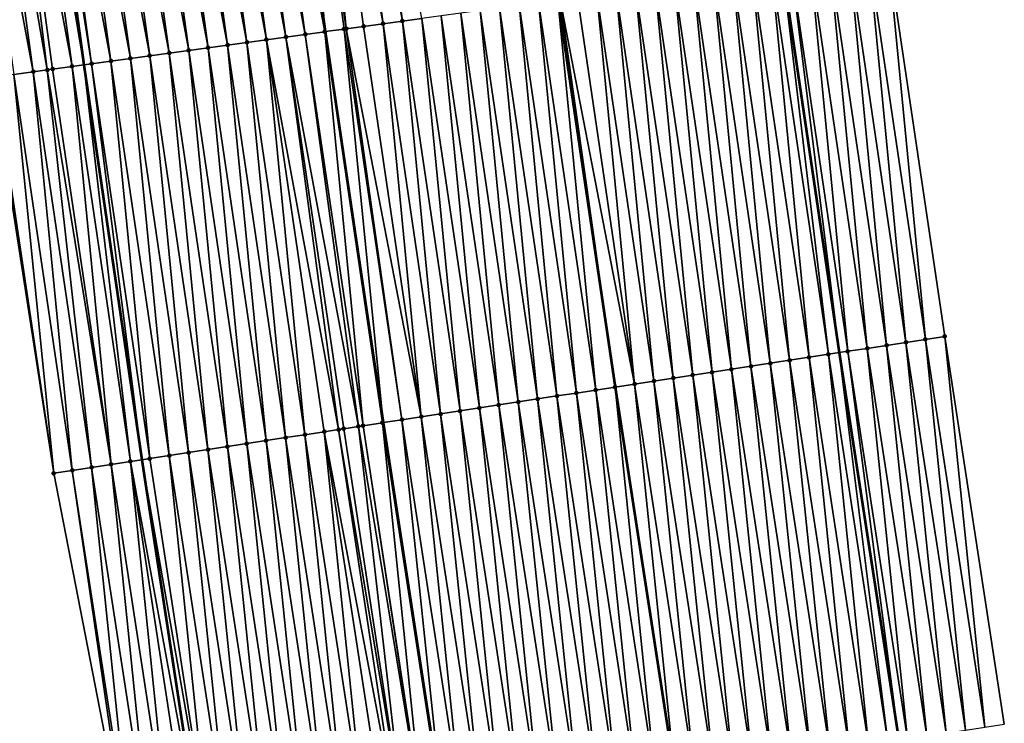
# Model space of a CAD drawing. Header units: feet. Extents: x 2007189 to 2022806, y 818621 to 837694.
# Tile 272 of 656: x 2011420 to 2011470, y 827413 to 827449. Entities that reach past the tile are written whole.
import ezdxf

# ---------------------------------------------------------------- set-up
doc = ezdxf.new("R2010")
doc.units = ezdxf.units.FT
doc.header["$MEASUREMENT"] = 0
for name, color, linetype, lineweight in [('EP_Travel Lane', 172, 'Continuous', 53), ('Road Shots', 141, 'Continuous', 100), ('Road X-Section', 40, 'Continuous', 13), ('STRIPING', 60, 'Continuous', 53)]:
    doc.layers.add(name, color=color, linetype=linetype, lineweight=lineweight)
doc.layers.add('I-77-MM17-21_SB-Surface-Border', color=7, linetype='Continuous')
doc.layers.add('I-77-MM17-21_SB-Surface-TIN', color=7, linetype='Continuous')

msp = doc.modelspace()

# ---------------------------------------------------------------- linework, layer by layer
at = {"layer": 'EP_Travel Lane'}
for points in [[(2011398.036863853, 827646.1160571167, 311.0533998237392), (2011400.242828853, 827626.2380870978, 310.9899928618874), (2011402.448793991, 827606.3601158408, 310.9273385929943), (2011404.877322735, 827586.1188930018, 310.8678558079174), (2011407.34454357, 827566.2716681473, 310.8330164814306), (2011409.811767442, 827546.4244188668, 310.8147224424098), (2011412.278990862, 827526.5771732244, 310.7940262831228), (2011414.933102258, 827506.4930178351, 310.7757729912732), (2011417.657126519, 827486.6793930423, 310.7751313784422), (2011420.381150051, 827466.8657735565, 310.7574107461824), (2011423.105175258, 827447.0521418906, 310.7809444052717), (2011426.064436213, 827426.9163370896, 310.7935345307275), (2011429.090653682, 827407.1466084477, 310.8020995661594)], [(2011436.000330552, 827630.1039118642, 309.639999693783), (2011438.209076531, 827610.2261757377, 309.6110393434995), (2011440.552674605, 827590.6037230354, 309.5683570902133), (2011443.012357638, 827570.7555293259, 309.5479197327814), (2011445.472037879, 827550.9073581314, 309.5122083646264), (2011447.931719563, 827531.0591753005, 309.4843706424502), (2011450.544155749, 827511.3892954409, 309.4835129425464), (2011453.268179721, 827491.5756727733, 309.4767349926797), (2011455.992204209, 827471.7620463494, 309.4821538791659), (2011458.716227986, 827451.948425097, 309.4701179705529), (2011461.610892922, 827432.375529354, 309.4881159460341), (2011464.647586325, 827412.6074063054, 309.4929923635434)]]:
    msp.add_polyline3d(points, dxfattribs=at)
at = {"layer": 'I-77-MM17-21_SB-Surface-Border', "color": 3, "linetype": 'Continuous', "lineweight": -3}
for points in [[(2011425.399805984, 827406.5797546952, 310.9208343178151), (2011421.566969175, 827426.2255988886, 310.9372846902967), (2011418.42606014, 827446.4088014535, 310.9303477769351), (2011415.27761548, 827466.1640795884, 310.9179968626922), (2011413.422137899, 827486.097119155, 310.9010584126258), (2011409.690048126, 827505.772134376, 310.9632944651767), (2011406.589598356, 827525.8619405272, 311.0054297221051), (2011404.821248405, 827545.7970627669, 310.9875043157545), (2011402.40972208, 827565.6513144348, 311.0034210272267), (2011400.335370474, 827585.5479203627, 311.0289022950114), (2011399.426589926, 827606.0333689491, 311.0463824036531), (2011397.209922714, 827625.9102151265, 311.0929097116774), (2011394.435368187, 827645.7267372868, 311.1655602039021)], [(2011440.365810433, 827630.5759257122, 309.4483416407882), (2011443.508296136, 827610.7991700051, 309.3677215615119), (2011445.845467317, 827591.2691565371, 309.3323889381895), (2011448.339012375, 827571.4252416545, 309.2959891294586), (2011451.824744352, 827551.7060870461, 309.2032826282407), (2011454.318295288, 827531.8621253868, 309.1987227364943), (2011456.928249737, 827512.2670771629, 309.2108548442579), (2011458.661593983, 827492.3172422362, 309.2419941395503), (2011461.385618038, 827472.503618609, 309.237752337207), (2011464.109642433, 827452.6899925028, 309.2422739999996), (2011466.988602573, 827433.2014039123, 309.2613445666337), (2011470.025294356, 827413.4332909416, 309.2765882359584)]]:
    msp.add_polyline3d(points, dxfattribs=at)
at = {"layer": 'I-77-MM17-21_SB-Surface-TIN', "color": 128, "linetype": 'Continuous', "lineweight": -3}
for points in [[(2011439.342650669, 827449.284685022, 310.1895584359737), (2011436.618625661, 827469.0983155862, 310.1698094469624), (2011435.627946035, 827468.9621029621, 310.2088102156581)], [(2011439.342650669, 827449.284685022, 310.1895584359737), (2011440.333330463, 827449.4208964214, 310.1547404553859), (2011436.618625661, 827469.0983155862, 310.1698094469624)], [(2011433.646586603, 827468.689679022, 310.2823446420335), (2011432.660661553, 827468.5541229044, 310.3118373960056), (2011435.411768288, 827448.7442107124, 310.3479723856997)], [(2011436.479265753, 827448.8909842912, 310.3094561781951), (2011434.637266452, 827468.8258900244, 310.2488823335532), (2011433.646586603, 827468.689679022, 310.2823446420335)], [(2011436.37061207, 827448.8760451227, 310.3134846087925), (2011433.646586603, 827468.689679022, 310.2823446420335), (2011435.411768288, 827448.7442107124, 310.3479723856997)], [(2011436.37061207, 827448.8760451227, 310.3134846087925), (2011436.479265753, 827448.8909842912, 310.3094561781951), (2011433.646586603, 827468.689679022, 310.2823446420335)], [(2011438.351971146, 827449.1484716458, 310.2311279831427), (2011435.627946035, 827468.9621029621, 310.2088102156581), (2011434.637266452, 827468.8258900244, 310.2488823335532)], [(2011436.479265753, 827448.8909842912, 310.3094561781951), (2011437.361291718, 827449.0122575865, 310.2750317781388), (2011434.637266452, 827468.8258900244, 310.2488823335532)], [(2011437.361291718, 827449.0122575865, 310.2750317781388), (2011438.351971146, 827449.1484716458, 310.2311279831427), (2011434.637266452, 827468.8258900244, 310.2488823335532)], [(2011438.351971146, 827449.1484716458, 310.2311279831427), (2011439.342650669, 827449.284685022, 310.1895584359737), (2011435.627946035, 827468.9621029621, 310.2088102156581)], [(2011432.40789272, 827448.3312007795, 310.4484712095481), (2011429.683867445, 827468.1448332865, 310.4220860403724), (2011428.693187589, 827468.0086223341, 310.4553770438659)], [(2011433.398572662, 827448.4674111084, 310.4173099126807), (2011430.674547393, 827468.2810435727, 310.3910705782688), (2011429.683867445, 827468.1448332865, 310.4220860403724)], [(2011432.40789272, 827448.3312007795, 310.4484712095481), (2011433.398572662, 827448.4674111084, 310.4173099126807), (2011429.683867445, 827468.1448332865, 310.4220860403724)], [(2011434.389252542, 827448.6036218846, 310.384621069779), (2011431.665227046, 827468.4172559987, 310.3527467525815), (2011430.674547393, 827468.2810435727, 310.3910705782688)], [(2011433.398572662, 827448.4674111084, 310.4173099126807), (2011434.389252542, 827448.6036218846, 310.384621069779), (2011430.674547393, 827468.2810435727, 310.3910705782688)], [(2011435.379932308, 827448.7398334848, 310.3491174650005), (2011432.6559066, 827468.5534691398, 310.3119796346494), (2011431.665227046, 827468.4172559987, 310.3527467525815)], [(2011434.389252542, 827448.6036218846, 310.384621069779), (2011435.379932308, 827448.7398334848, 310.3491174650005), (2011431.665227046, 827468.4172559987, 310.3527467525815)], [(2011435.379932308, 827448.7398334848, 310.3491174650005), (2011432.660661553, 827468.5541229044, 310.3118373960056), (2011432.6559066, 827468.5534691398, 310.3119796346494)], [(2011435.379932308, 827448.7398334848, 310.3491174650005), (2011435.411768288, 827448.7442107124, 310.3479723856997), (2011432.660661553, 827468.5541229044, 310.3118373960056)], [(2011428.445173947, 827447.7863522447, 310.5977755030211), (2011425.721148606, 827467.5999852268, 310.5697676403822), (2011424.730468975, 827467.4637726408, 310.6086380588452)], [(2011429.435853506, 827447.9225653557, 310.5571109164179), (2011426.711828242, 827467.7361977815, 310.5310032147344), (2011425.721148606, 827467.5999852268, 310.5697676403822)], [(2011428.445173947, 827447.7863522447, 310.5977755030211), (2011429.435853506, 827447.9225653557, 310.5571109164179), (2011425.721148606, 827467.5999852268, 310.5697676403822)], [(2011430.426533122, 827448.0587780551, 310.5178528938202), (2011427.70250789, 827467.8724102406, 310.4925657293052), (2011426.711828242, 827467.7361977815, 310.5310032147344)], [(2011429.435853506, 827447.9225653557, 310.5571109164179), (2011430.426533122, 827448.0587780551, 310.5178528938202), (2011426.711828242, 827467.7361977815, 310.5310032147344)], [(2011431.417212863, 827448.1949898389, 310.4817217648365), (2011428.693187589, 827468.0086223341, 310.4553770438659), (2011427.70250789, 827467.8724102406, 310.4925657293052)], [(2011430.426533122, 827448.0587780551, 310.5178528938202), (2011431.417212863, 827448.1949898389, 310.4817217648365), (2011427.70250789, 827467.8724102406, 310.4925657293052)], [(2011431.417212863, 827448.1949898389, 310.4817217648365), (2011432.40789272, 827448.3312007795, 310.4484712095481), (2011428.693187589, 827468.0086223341, 310.4553770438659)], [(2011424.482455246, 827447.2415031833, 310.7488775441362), (2011421.758429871, 827467.0551364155, 310.7200154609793), (2011420.767749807, 827466.9189269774, 310.7481336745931)], [(2011425.4731351, 827447.377714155, 310.7155211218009), (2011422.749109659, 827467.191347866, 310.6850230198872), (2011421.758429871, 827467.0551364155, 310.7200154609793)], [(2011424.482455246, 827447.2415031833, 310.7488775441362), (2011425.4731351, 827447.377714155, 310.7155211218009), (2011421.758429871, 827467.0551364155, 310.7200154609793)], [(2011426.463814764, 827447.5139264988, 310.6774771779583), (2011423.739789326, 827467.3275601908, 310.6470445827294), (2011422.749109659, 827467.191347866, 310.6850230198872)], [(2011425.4731351, 827447.377714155, 310.7155211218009), (2011426.463814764, 827447.5139264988, 310.6774771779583), (2011422.749109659, 827467.191347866, 310.6850230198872)], [(2011427.454494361, 827447.6501393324, 310.6377604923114), (2011424.730468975, 827467.4637726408, 310.6086380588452), (2011423.739789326, 827467.3275601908, 310.6470445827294)], [(2011426.463814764, 827447.5139264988, 310.6774771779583), (2011427.454494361, 827447.6501393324, 310.6377604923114), (2011423.739789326, 827467.3275601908, 310.6470445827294)], [(2011427.454494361, 827447.6501393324, 310.6377604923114), (2011428.445173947, 827447.7863522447, 310.5977755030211), (2011424.730468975, 827467.4637726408, 310.6086380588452)], [(2011421.236476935, 827446.7952155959, 310.8252186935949), (2011418.786389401, 827466.6465101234, 310.7974641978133), (2011417.795709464, 827466.5102997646, 310.8287272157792)], [(2011422.501094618, 827446.9690879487, 310.7926758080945), (2011419.777069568, 827466.7827188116, 310.7719066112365), (2011418.786389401, 827466.6465101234, 310.7974641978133)], [(2011421.236476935, 827446.7952155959, 310.8252186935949), (2011421.510414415, 827446.8328795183, 310.8173528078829), (2011418.786389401, 827466.6465101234, 310.7974641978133)], [(2011421.510414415, 827446.8328795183, 310.8173528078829), (2011422.501094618, 827446.9690879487, 310.7926758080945), (2011418.786389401, 827466.6465101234, 310.7974641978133)], [(2011419.777069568, 827466.7827188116, 310.7719066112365), (2011423.105175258, 827447.0521418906, 310.7809444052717), (2011420.381150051, 827466.8657735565, 310.7574107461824)], [(2011422.501094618, 827446.9690879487, 310.7926758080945), (2011423.105175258, 827447.0521418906, 310.7809444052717), (2011419.777069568, 827466.7827188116, 310.7719066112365)], [(2011423.491775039, 827447.1052947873, 310.7734365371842), (2011420.767749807, 827466.9189269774, 310.7481336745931), (2011420.381150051, 827466.8657735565, 310.7574107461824)], [(2011423.491775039, 827447.1052947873, 310.7734365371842), (2011420.381150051, 827466.8657735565, 310.7574107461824), (2011423.105175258, 827447.0521418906, 310.7809444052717)], [(2011423.491775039, 827447.1052947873, 310.7734365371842), (2011424.482455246, 827447.2415031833, 310.7488775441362), (2011420.767749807, 827466.9189269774, 310.7481336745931)], [(2011420.519734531, 827446.6966687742, 310.8499315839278), (2011417.795709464, 827466.5102997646, 310.8287272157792), (2011416.805029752, 827466.3740877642, 310.865597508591)], [(2011419.529054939, 827446.5604559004, 310.8897857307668), (2011420.519734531, 827446.6966687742, 310.8499315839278), (2011416.805029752, 827466.3740877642, 310.865597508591)], [(2011420.519734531, 827446.6966687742, 310.8499315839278), (2011421.236476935, 827446.7952155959, 310.8252186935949), (2011417.795709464, 827466.5102997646, 310.8287272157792)], [(2011465.011777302, 827432.897822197, 309.3513088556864), (2011463.118963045, 827452.5537781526, 309.2871712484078), (2011462.128283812, 827452.4175626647, 309.3359535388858)], [(2011466.000189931, 827433.0496130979, 309.3063711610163), (2011464.109642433, 827452.6899925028, 309.2422739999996), (2011463.118963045, 827452.5537781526, 309.2871712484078)], [(2011465.011777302, 827432.897822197, 309.3513088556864), (2011466.000189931, 827433.0496130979, 309.3063711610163), (2011463.118963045, 827452.5537781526, 309.2871712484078)], [(2011466.000189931, 827433.0496130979, 309.3063711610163), (2011466.988602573, 827433.2014039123, 309.2613445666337), (2011464.109642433, 827452.6899925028, 309.2422739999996)], [(2011459.15624496, 827452.0089246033, 309.4536025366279), (2011458.716227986, 827451.948425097, 309.4701179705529), (2011461.610892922, 827432.375529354, 309.4881159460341)], [(2011462.046541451, 827432.4424362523, 309.4725144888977), (2011460.146924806, 827452.1451356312, 309.4200537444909), (2011459.15624496, 827452.0089246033, 309.4536025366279)], [(2011462.046541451, 827432.4424362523, 309.4725144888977), (2011459.15624496, 827452.0089246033, 309.4536025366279), (2011461.610892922, 827432.375529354, 309.4881159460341)], [(2011463.034952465, 827432.594237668, 309.4383819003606), (2011461.137604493, 827452.2813478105, 309.382572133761), (2011460.146924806, 827452.1451356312, 309.4200537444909)], [(2011462.046541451, 827432.4424362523, 309.4725144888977), (2011463.034952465, 827432.594237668, 309.4383819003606), (2011460.146924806, 827452.1451356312, 309.4200537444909)], [(2011464.023364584, 827432.7460318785, 309.3968452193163), (2011462.128283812, 827452.4175626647, 309.3359535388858), (2011461.137604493, 827452.2813478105, 309.382572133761)], [(2011463.034952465, 827432.594237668, 309.4383819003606), (2011464.023364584, 827432.7460318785, 309.3968452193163), (2011461.137604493, 827452.2813478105, 309.382572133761)], [(2011464.023364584, 827432.7460318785, 309.3968452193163), (2011465.011777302, 827432.897822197, 309.3513088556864), (2011462.128283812, 827452.4175626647, 309.3359535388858)], [(2011458.092896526, 827431.835236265, 309.6148775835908), (2011456.184205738, 827451.6002892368, 309.5620468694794), (2011455.193526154, 827451.4640763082, 309.6020880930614)], [(2011459.081307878, 827431.9870354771, 309.5784804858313), (2011457.174885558, 827451.7365004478, 309.5278721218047), (2011456.184205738, 827451.6002892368, 309.5620468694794)], [(2011458.092896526, 827431.835236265, 309.6148775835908), (2011459.081307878, 827431.9870354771, 309.5784804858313), (2011456.184205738, 827451.6002892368, 309.5620468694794)], [(2011460.069718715, 827432.1388380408, 309.5455274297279), (2011458.165565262, 827451.8727125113, 309.4907863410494), (2011457.174885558, 827451.7365004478, 309.5278721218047)], [(2011459.081307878, 827431.9870354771, 309.5784804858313), (2011460.069718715, 827432.1388380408, 309.5455274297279), (2011457.174885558, 827451.7365004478, 309.5278721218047)], [(2011461.058130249, 827432.2906360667, 309.5079114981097), (2011458.716227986, 827451.948425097, 309.4701179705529), (2011458.165565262, 827451.8727125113, 309.4907863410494)], [(2011460.069718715, 827432.1388380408, 309.5455274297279), (2011461.058130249, 827432.2906360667, 309.5079114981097), (2011458.165565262, 827451.8727125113, 309.4907863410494)], [(2011461.058130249, 827432.2906360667, 309.5079114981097), (2011461.610892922, 827432.375529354, 309.4881159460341), (2011458.716227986, 827451.948425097, 309.4701179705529)], [(2011454.139251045, 827431.2280398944, 309.7609569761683), (2011452.221487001, 827451.0554404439, 309.7122318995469), (2011451.230807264, 827450.9192286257, 309.7484802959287)], [(2011455.127662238, 827431.3798401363, 309.7256182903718), (2011453.212166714, 827451.1916524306, 309.6754085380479), (2011452.221487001, 827451.0554404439, 309.7122318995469)], [(2011454.139251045, 827431.2280398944, 309.7609569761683), (2011455.127662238, 827431.3798401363, 309.7256182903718), (2011452.221487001, 827451.0554404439, 309.7122318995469)], [(2011456.116073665, 827431.5316388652, 309.6887245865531), (2011454.202846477, 827451.3278640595, 309.6398066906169), (2011453.212166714, 827451.1916524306, 309.6754085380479)], [(2011455.127662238, 827431.3798401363, 309.7256182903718), (2011456.116073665, 827431.5316388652, 309.6887245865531), (2011453.212166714, 827451.1916524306, 309.6754085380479)], [(2011457.10448502, 827431.6834380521, 309.6523015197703), (2011455.193526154, 827451.4640763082, 309.6020880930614), (2011454.202846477, 827451.3278640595, 309.6398066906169)], [(2011456.116073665, 827431.5316388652, 309.6887245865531), (2011457.10448502, 827431.6834380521, 309.6523015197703), (2011454.202846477, 827451.3278640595, 309.6398066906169)], [(2011457.10448502, 827431.6834380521, 309.6523015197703), (2011458.092896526, 827431.835236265, 309.6148775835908), (2011455.193526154, 827451.4640763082, 309.6020880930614)], [(2011451.174016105, 827430.7726480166, 309.8760659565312), (2011448.258768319, 827450.5105912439, 309.863808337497), (2011447.384195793, 827450.3903445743, 309.8918321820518)], [(2011451.174016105, 827430.7726480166, 309.8760659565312), (2011449.249447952, 827450.646803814, 309.8249914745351), (2011448.258768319, 827450.5105912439, 309.863808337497)], [(2011452.162427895, 827430.9244443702, 309.8367313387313), (2011450.240127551, 827450.7830166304, 309.7853336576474), (2011449.249447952, 827450.646803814, 309.8249914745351)], [(2011451.174016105, 827430.7726480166, 309.8760659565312), (2011452.162427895, 827430.9244443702, 309.8367313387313), (2011449.249447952, 827450.646803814, 309.8249914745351)], [(2011453.15083964, 827431.0762410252, 309.7977066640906), (2011451.230807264, 827450.9192286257, 309.7484802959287), (2011450.240127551, 827450.7830166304, 309.7853336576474)], [(2011452.162427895, 827430.9244443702, 309.8367313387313), (2011453.15083964, 827431.0762410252, 309.7977066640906), (2011450.240127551, 827450.7830166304, 309.7853336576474)], [(2011453.15083964, 827431.0762410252, 309.7977066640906), (2011454.139251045, 827431.2280398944, 309.7609569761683), (2011451.230807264, 827450.9192286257, 309.7484802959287)], [(2011447.220372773, 827430.165437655, 310.0077684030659), (2011445.286728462, 827450.1019604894, 309.9564989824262), (2011444.296048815, 827449.9657480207, 309.9949688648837)], [(2011448.208784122, 827430.317236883, 309.9713874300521), (2011446.277408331, 827450.238171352, 309.9235145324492), (2011445.286728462, 827450.1019604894, 309.9564989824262)], [(2011447.220372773, 827430.165437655, 310.0077684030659), (2011448.208784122, 827430.317236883, 309.9713874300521), (2011445.286728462, 827450.1019604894, 309.9564989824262)], [(2011449.197194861, 827430.4690400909, 309.939096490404), (2011447.268082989, 827450.3743801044, 309.895203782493), (2011446.277408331, 827450.238171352, 309.9235145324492)], [(2011448.208784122, 827430.317236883, 309.9713874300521), (2011449.197194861, 827430.4690400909, 309.939096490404), (2011446.277408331, 827450.238171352, 309.9235145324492)], [(2011447.384195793, 827450.3903445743, 309.8918321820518), (2011447.268082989, 827450.3743801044, 309.895203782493), (2011450.185599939, 827430.6208445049, 309.9088892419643)], [(2011449.197194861, 827430.4690400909, 309.939096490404), (2011450.185599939, 827430.6208445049, 309.9088892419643), (2011447.268082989, 827450.3743801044, 309.895203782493)], [(2011451.174016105, 827430.7726480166, 309.8760659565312), (2011447.384195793, 827450.3903445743, 309.8918321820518), (2011450.185599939, 827430.6208445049, 309.9088892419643)], [(2011443.266725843, 827429.5582507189, 310.1635426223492), (2011441.324010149, 827449.5571086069, 310.1172374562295), (2011440.333330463, 827449.4208964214, 310.1547404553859)], [(2011444.255136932, 827429.7100516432, 310.1289049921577), (2011442.314689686, 827449.6933218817, 310.076014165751), (2011441.324010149, 827449.5571086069, 310.1172374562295)], [(2011443.266725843, 827429.5582507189, 310.1635426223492), (2011444.255136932, 827429.7100516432, 310.1289049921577), (2011441.324010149, 827449.5571086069, 310.1172374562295)], [(2011445.243548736, 827429.8618479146, 310.0894859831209), (2011443.305369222, 827449.8295351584, 310.0347836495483), (2011442.314689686, 827449.6933218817, 310.076014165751)], [(2011444.255136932, 827429.7100516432, 310.1289049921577), (2011445.243548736, 827429.8618479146, 310.0894859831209), (2011442.314689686, 827449.6933218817, 310.076014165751)], [(2011446.231960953, 827430.0136414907, 310.0472974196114), (2011444.296048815, 827449.9657480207, 309.9949688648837), (2011443.305369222, 827449.8295351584, 310.0347836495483)], [(2011445.243548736, 827429.8618479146, 310.0894859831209), (2011446.231960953, 827430.0136414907, 310.0472974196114), (2011443.305369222, 827449.8295351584, 310.0347836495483)], [(2011446.231960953, 827430.0136414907, 310.0472974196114), (2011447.220372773, 827430.165437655, 310.0077684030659), (2011444.296048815, 827449.9657480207, 309.9949688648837)], [(2011440.301489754, 827429.1028663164, 310.2863331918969), (2011437.361291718, 827449.0122575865, 310.2750317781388), (2011436.479265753, 827448.8909842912, 310.3094561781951)], [(2011440.301489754, 827429.1028663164, 310.2863331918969), (2011438.351971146, 827449.1484716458, 310.2311279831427), (2011437.361291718, 827449.0122575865, 310.2750317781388)], [(2011441.28990206, 827429.2546593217, 310.2435579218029), (2011439.342650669, 827449.284685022, 310.1895584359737), (2011438.351971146, 827449.1484716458, 310.2311279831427)], [(2011440.301489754, 827429.1028663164, 310.2863331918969), (2011441.28990206, 827429.2546593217, 310.2435579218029), (2011438.351971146, 827449.1484716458, 310.2311279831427)], [(2011442.278314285, 827429.4064528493, 310.201319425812), (2011440.333330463, 827449.4208964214, 310.1547404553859), (2011439.342650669, 827449.284685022, 310.1895584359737)], [(2011441.28990206, 827429.2546593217, 310.2435579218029), (2011442.278314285, 827429.4064528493, 310.201319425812), (2011439.342650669, 827449.284685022, 310.1895584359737)], [(2011442.278314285, 827429.4064528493, 310.201319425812), (2011443.266725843, 827429.5582507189, 310.1635426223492), (2011440.333330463, 827449.4208964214, 310.1547404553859)], [(2011437.100928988, 827428.6113361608, 310.4129424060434), (2011434.389252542, 827448.6036218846, 310.384621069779), (2011433.398572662, 827448.4674111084, 310.4173099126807)], [(2011437.336254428, 827428.64747695, 310.4040228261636), (2011435.379932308, 827448.7398334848, 310.3491174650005), (2011434.389252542, 827448.6036218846, 310.384621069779)], [(2011437.100928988, 827428.6113361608, 310.4129424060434), (2011437.336254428, 827428.64747695, 310.4040228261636), (2011434.389252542, 827448.6036218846, 310.384621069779)], [(2011438.324666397, 827428.7992721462, 310.3634988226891), (2011435.411768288, 827448.7442107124, 310.3479723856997), (2011435.379932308, 827448.7398334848, 310.3491174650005)], [(2011437.336254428, 827428.64747695, 310.4040228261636), (2011438.324666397, 827428.7992721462, 310.3634988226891), (2011435.379932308, 827448.7398334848, 310.3491174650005)], [(2011436.37061207, 827448.8760451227, 310.3134846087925), (2011435.411768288, 827448.7442107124, 310.3479723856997), (2011438.363849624, 827428.8052897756, 310.3619649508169)], [(2011438.324666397, 827428.7992721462, 310.3634988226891), (2011438.363849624, 827428.8052897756, 310.3619649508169), (2011435.411768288, 827448.7442107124, 310.3479723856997)], [(2011439.313078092, 827428.9510691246, 310.324806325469), (2011436.479265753, 827448.8909842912, 310.3094561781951), (2011436.37061207, 827448.8760451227, 310.3134846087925)], [(2011439.313078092, 827428.9510691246, 310.324806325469), (2011436.37061207, 827448.8760451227, 310.3134846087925), (2011438.363849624, 827428.8052897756, 310.3619649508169)], [(2011439.313078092, 827428.9510691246, 310.324806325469), (2011440.301489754, 827429.1028663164, 310.2863331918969), (2011436.479265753, 827448.8909842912, 310.3094561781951)], [(2011432.39419938, 827427.8884697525, 310.5745640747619), (2011430.426533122, 827448.0587780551, 310.5178528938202), (2011429.435853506, 827447.9225653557, 310.5571109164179)], [(2011433.38261077, 827428.0402687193, 310.5379147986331), (2011431.417212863, 827448.1949898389, 310.4817217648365), (2011430.426533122, 827448.0587780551, 310.5178528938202)], [(2011432.39419938, 827427.8884697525, 310.5745640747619), (2011433.38261077, 827428.0402687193, 310.5379147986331), (2011430.426533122, 827448.0587780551, 310.5178528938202)], [(2011434.371022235, 827428.19206719, 310.5007556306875), (2011432.40789272, 827448.3312007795, 310.4484712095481), (2011431.417212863, 827448.1949898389, 310.4817217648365)], [(2011433.38261077, 827428.0402687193, 310.5379147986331), (2011434.371022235, 827428.19206719, 310.5007556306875), (2011431.417212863, 827448.1949898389, 310.4817217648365)], [(2011436.087949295, 827428.4557588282, 310.445285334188), (2011433.398572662, 827448.4674111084, 310.4173099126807), (2011432.40789272, 827448.3312007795, 310.4484712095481)], [(2011434.371022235, 827428.19206719, 310.5007556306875), (2011435.359433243, 827428.3438686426, 310.4666609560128), (2011432.40789272, 827448.3312007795, 310.4484712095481)], [(2011435.359433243, 827428.3438686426, 310.4666609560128), (2011436.087949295, 827428.4557588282, 310.445285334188), (2011432.40789272, 827448.3312007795, 310.4484712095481)], [(2011436.087949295, 827428.4557588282, 310.445285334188), (2011436.347843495, 827428.4956750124, 310.4376191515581), (2011433.398572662, 827448.4674111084, 310.4173099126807)], [(2011436.347843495, 827428.4956750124, 310.4376191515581), (2011437.100928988, 827428.6113361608, 310.4129424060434), (2011433.398572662, 827448.4674111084, 310.4173099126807)], [(2011428.440553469, 827427.2812761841, 310.7235231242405), (2011426.463814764, 827447.5139264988, 310.6774771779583), (2011425.4731351, 827447.377714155, 310.7155211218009)], [(2011429.4289646, 827427.4330768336, 310.6886030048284), (2011427.454494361, 827447.6501393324, 310.6377604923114), (2011426.463814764, 827447.5139264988, 310.6774771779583)], [(2011428.440553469, 827427.2812761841, 310.7235231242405), (2011429.4289646, 827427.4330768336, 310.6886030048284), (2011426.463814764, 827447.5139264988, 310.6774771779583)], [(2011430.417376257, 827427.5848740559, 310.6501612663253), (2011428.445173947, 827447.7863522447, 310.5977755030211), (2011427.454494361, 827447.6501393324, 310.6377604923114)], [(2011429.4289646, 827427.4330768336, 310.6886030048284), (2011430.417376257, 827427.5848740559, 310.6501612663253), (2011427.454494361, 827447.6501393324, 310.6377604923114)], [(2011431.405787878, 827427.7366715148, 310.6119623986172), (2011429.435853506, 827447.9225653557, 310.5571109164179), (2011428.445173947, 827447.7863522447, 310.5977755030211)], [(2011430.417376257, 827427.5848740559, 310.6501612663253), (2011431.405787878, 827427.7366715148, 310.6119623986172), (2011428.445173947, 827447.7863522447, 310.5977755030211)], [(2011431.405787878, 827427.7366715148, 310.6119623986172), (2011432.39419938, 827427.8884697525, 310.5745640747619), (2011429.435853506, 827447.9225653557, 310.5571109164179)], [(2011425.475322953, 827426.8258555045, 310.8090350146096), (2011423.105175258, 827447.0521418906, 310.7809444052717), (2011422.501094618, 827446.9690879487, 310.7926758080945)], [(2011423.491775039, 827447.1052947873, 310.7734365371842), (2011423.105175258, 827447.0521418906, 310.7809444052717), (2011426.064436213, 827426.9163370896, 310.7935345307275)], [(2011425.475322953, 827426.8258555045, 310.8090350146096), (2011426.064436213, 827426.9163370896, 310.7935345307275), (2011423.105175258, 827447.0521418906, 310.7809444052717)], [(2011426.463732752, 827426.9776648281, 310.7830284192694), (2011424.482455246, 827447.2415031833, 310.7488775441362), (2011423.491775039, 827447.1052947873, 310.7734365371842)], [(2011426.463732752, 827426.9776648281, 310.7830284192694), (2011423.491775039, 827447.1052947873, 310.7734365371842), (2011426.064436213, 827426.9163370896, 310.7935345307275)], [(2011427.452142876, 827427.1294720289, 310.7548407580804), (2011425.4731351, 827447.377714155, 310.7155211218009), (2011424.482455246, 827447.2415031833, 310.7488775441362)], [(2011426.463732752, 827426.9776648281, 310.7830284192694), (2011427.452142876, 827427.1294720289, 310.7548407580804), (2011424.482455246, 827447.2415031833, 310.7488775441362)], [(2011427.452142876, 827427.1294720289, 310.7548407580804), (2011428.440553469, 827427.2812761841, 310.7235231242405), (2011425.4731351, 827447.377714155, 310.7155211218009)], [(2011421.566969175, 827426.2255988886, 310.9372846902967), (2011419.529054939, 827446.5604559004, 310.8897857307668), (2011418.538375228, 827446.4242439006, 310.9266547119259)], [(2011422.510090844, 827426.3704451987, 310.9052072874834), (2011420.519734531, 827446.6966687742, 310.8499315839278), (2011419.529054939, 827446.5604559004, 310.8897857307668)], [(2011421.566969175, 827426.2255988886, 310.9372846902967), (2011422.510090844, 827426.3704451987, 310.9052072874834), (2011419.529054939, 827446.5604559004, 310.8897857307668)], [(2011423.498502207, 827426.5222443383, 310.8687355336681), (2011421.236476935, 827446.7952155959, 310.8252186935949), (2011420.519734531, 827446.6966687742, 310.8499315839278)], [(2011422.510090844, 827426.3704451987, 310.9052072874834), (2011423.498502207, 827426.5222443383, 310.8687355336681), (2011420.519734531, 827446.6966687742, 310.8499315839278)], [(2011424.486912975, 827426.6740473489, 310.8362417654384), (2011421.510414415, 827446.8328795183, 310.8173528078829), (2011421.236476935, 827446.7952155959, 310.8252186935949)], [(2011423.498502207, 827426.5222443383, 310.8687355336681), (2011424.486912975, 827426.6740473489, 310.8362417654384), (2011421.236476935, 827446.7952155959, 310.8252186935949)], [(2011424.486912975, 827426.6740473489, 310.8362417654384), (2011422.501094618, 827446.9690879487, 310.7926758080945), (2011421.510414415, 827446.8328795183, 310.8173528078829)], [(2011424.486912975, 827426.6740473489, 310.8362417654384), (2011425.475322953, 827426.8258555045, 310.8090350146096), (2011422.501094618, 827446.9690879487, 310.7926758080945)], [(2011421.566969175, 827426.2255988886, 310.9372846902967), (2011418.538375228, 827446.4242439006, 310.9266547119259), (2011418.42606014, 827446.4088014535, 310.9303477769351)], [(2011468.04846903, 827413.1297095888, 309.3669250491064), (2011466.000189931, 827433.0496130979, 309.3063711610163), (2011465.011777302, 827432.897822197, 309.3513088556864)], [(2011469.036881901, 827413.2814989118, 309.3203658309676), (2011466.988602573, 827433.2014039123, 309.2613445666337), (2011466.000189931, 827433.0496130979, 309.3063711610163)], [(2011468.04846903, 827413.1297095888, 309.3669250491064), (2011469.036881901, 827413.2814989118, 309.3203658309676), (2011466.000189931, 827433.0496130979, 309.3063711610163)], [(2011469.036881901, 827413.2814989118, 309.3203658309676), (2011470.025294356, 827413.4332909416, 309.2765882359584), (2011466.988602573, 827433.2014039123, 309.2613445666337)], [(2011462.046541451, 827432.4424362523, 309.4725144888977), (2011461.610892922, 827432.375529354, 309.4881159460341), (2011464.647586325, 827412.6074063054, 309.4929923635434)], [(2011465.08323487, 827412.6743126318, 309.4768146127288), (2011463.034952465, 827432.594237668, 309.4383819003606), (2011462.046541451, 827432.4424362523, 309.4725144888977)], [(2011465.08323487, 827412.6743126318, 309.4768146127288), (2011462.046541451, 827432.4424362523, 309.4725144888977), (2011464.647586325, 827412.6074063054, 309.4929923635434)], [(2011466.071645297, 827412.8261178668, 309.4466065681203), (2011464.023364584, 827432.7460318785, 309.3968452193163), (2011463.034952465, 827432.594237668, 309.4383819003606)], [(2011465.08323487, 827412.6743126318, 309.4768146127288), (2011466.071645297, 827412.8261178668, 309.4466065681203), (2011463.034952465, 827432.594237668, 309.4383819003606)], [(2011467.060056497, 827412.9779180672, 309.4112251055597), (2011465.011777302, 827432.897822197, 309.3513088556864), (2011464.023364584, 827432.7460318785, 309.3968452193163)], [(2011466.071645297, 827412.8261178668, 309.4466065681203), (2011467.060056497, 827412.9779180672, 309.4112251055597), (2011464.023364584, 827432.7460318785, 309.3968452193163)], [(2011467.060056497, 827412.9779180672, 309.4112251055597), (2011468.04846903, 827413.1297095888, 309.3669250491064), (2011465.011777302, 827432.897822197, 309.3513088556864)], [(2011461.129588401, 827412.0671226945, 309.629504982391), (2011459.081307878, 827431.9870354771, 309.5784804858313), (2011458.092896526, 827431.835236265, 309.6148775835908)], [(2011462.117999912, 827412.2189208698, 309.5920423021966), (2011460.069718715, 827432.1388380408, 309.5455274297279), (2011459.081307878, 827431.9870354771, 309.5784804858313)], [(2011461.129588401, 827412.0671226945, 309.629504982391), (2011462.117999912, 827412.2189208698, 309.5920423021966), (2011459.081307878, 827431.9870354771, 309.5784804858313)], [(2011463.106411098, 827412.370721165, 309.5567582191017), (2011461.058130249, 827432.2906360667, 309.5079114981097), (2011460.069718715, 827432.1388380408, 309.5455274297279)], [(2011462.117999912, 827412.2189208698, 309.5920423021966), (2011463.106411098, 827412.370721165, 309.5567582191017), (2011460.069718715, 827432.1388380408, 309.5455274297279)], [(2011464.094823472, 827412.5225137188, 309.5135191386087), (2011461.610892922, 827432.375529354, 309.4881159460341), (2011461.058130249, 827432.2906360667, 309.5079114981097)], [(2011463.106411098, 827412.370721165, 309.5567582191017), (2011464.094823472, 827412.5225137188, 309.5135191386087), (2011461.058130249, 827432.2906360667, 309.5079114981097)], [(2011464.094823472, 827412.5225137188, 309.5135191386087), (2011464.647586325, 827412.6074063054, 309.4929923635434), (2011461.610892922, 827432.375529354, 309.4881159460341)], [(2011458.164353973, 827411.6117274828, 309.7411877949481), (2011456.116073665, 827431.5316388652, 309.6887245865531), (2011455.127662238, 827431.3798401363, 309.7256182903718)], [(2011459.152765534, 827411.7635253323, 309.7033905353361), (2011457.10448502, 827431.6834380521, 309.6523015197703), (2011456.116073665, 827431.5316388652, 309.6887245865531)], [(2011458.164353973, 827411.6117274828, 309.7411877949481), (2011459.152765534, 827411.7635253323, 309.7033905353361), (2011456.116073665, 827431.5316388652, 309.6887245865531)], [(2011460.141176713, 827411.9153256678, 309.668147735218), (2011458.092896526, 827431.835236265, 309.6148775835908), (2011457.10448502, 827431.6834380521, 309.6523015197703)], [(2011459.152765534, 827411.7635253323, 309.7033905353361), (2011460.141176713, 827411.9153256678, 309.668147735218), (2011457.10448502, 827431.6834380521, 309.6523015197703)], [(2011460.141176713, 827411.9153256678, 309.668147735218), (2011461.129588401, 827412.0671226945, 309.629504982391), (2011458.092896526, 827431.835236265, 309.6148775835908)], [(2011454.210707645, 827411.0045366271, 309.8929343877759), (2011452.162427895, 827430.9244443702, 309.8367313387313), (2011451.174016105, 827430.7726480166, 309.8760659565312)], [(2011455.199119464, 827411.1563328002, 309.853414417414), (2011453.15083964, 827431.0762410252, 309.7977066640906), (2011452.162427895, 827430.9244443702, 309.8367313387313)], [(2011454.210707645, 827411.0045366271, 309.8929343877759), (2011455.199119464, 827411.1563328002, 309.853414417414), (2011452.162427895, 827430.9244443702, 309.8367313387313)], [(2011456.187531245, 827411.308129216, 309.8141438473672), (2011454.139251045, 827431.2280398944, 309.7609569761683), (2011453.15083964, 827431.0762410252, 309.7977066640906)], [(2011455.199119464, 827411.1563328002, 309.853414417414), (2011456.187531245, 827411.308129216, 309.8141438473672), (2011453.15083964, 827431.0762410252, 309.7977066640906)], [(2011457.175942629, 827411.4599282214, 309.7775344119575), (2011455.127662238, 827431.3798401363, 309.7256182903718), (2011454.139251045, 827431.2280398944, 309.7609569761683)], [(2011456.187531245, 827411.308129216, 309.8141438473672), (2011457.175942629, 827411.4599282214, 309.7775344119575), (2011454.139251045, 827431.2280398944, 309.7609569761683)], [(2011457.175942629, 827411.4599282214, 309.7775344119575), (2011458.164353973, 827411.6117274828, 309.7411877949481), (2011455.127662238, 827431.3798401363, 309.7256182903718)], [(2011451.245475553, 827410.549126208, 309.9889900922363), (2011449.197194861, 827430.4690400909, 309.939096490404), (2011448.208784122, 827430.317236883, 309.9713874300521)], [(2011452.233886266, 827410.7009295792, 309.956866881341), (2011450.185599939, 827430.6208445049, 309.9088892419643), (2011449.197194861, 827430.4690400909, 309.939096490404)], [(2011451.245475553, 827410.549126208, 309.9889900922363), (2011452.233886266, 827410.7009295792, 309.956866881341), (2011449.197194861, 827430.4690400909, 309.939096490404)], [(2011451.174016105, 827430.7726480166, 309.8760659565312), (2011450.185599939, 827430.6208445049, 309.9088892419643), (2011453.222291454, 827410.8527337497, 309.9263982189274)], [(2011452.233886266, 827410.7009295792, 309.956866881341), (2011453.222291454, 827410.8527337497, 309.9263982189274), (2011450.185599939, 827430.6208445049, 309.9088892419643)], [(2011454.210707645, 827411.0045366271, 309.8929343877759), (2011451.174016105, 827430.7726480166, 309.8760659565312), (2011453.222291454, 827410.8527337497, 309.9263982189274)], [(2011448.280240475, 827410.093735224, 310.1050175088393), (2011446.231960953, 827430.0136414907, 310.0472974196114), (2011445.243548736, 827429.8618479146, 310.0894859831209)], [(2011449.268652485, 827410.2455301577, 310.0642238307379), (2011447.220372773, 827430.165437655, 310.0077684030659), (2011446.231960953, 827430.0136414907, 310.0472974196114)], [(2011448.280240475, 827410.093735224, 310.1050175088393), (2011449.268652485, 827410.2455301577, 310.0642238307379), (2011446.231960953, 827430.0136414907, 310.0472974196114)], [(2011450.257064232, 827410.3973267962, 310.0251820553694), (2011448.208784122, 827430.317236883, 309.9713874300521), (2011447.220372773, 827430.165437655, 310.0077684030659)], [(2011449.268652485, 827410.2455301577, 310.0642238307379), (2011450.257064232, 827410.3973267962, 310.0251820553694), (2011447.220372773, 827430.165437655, 310.0077684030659)], [(2011450.257064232, 827410.3973267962, 310.0251820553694), (2011451.245475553, 827410.549126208, 309.9889900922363), (2011448.208784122, 827430.317236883, 309.9713874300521)], [(2011444.32659327, 827409.4865500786, 310.2626320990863), (2011442.278314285, 827429.4064528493, 310.201319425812), (2011441.28990206, 827429.2546593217, 310.2435579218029)], [(2011445.315005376, 827409.638344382, 310.2211909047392), (2011443.266725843, 827429.5582507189, 310.1635426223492), (2011442.278314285, 827429.4064528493, 310.201319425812)], [(2011444.32659327, 827409.4865500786, 310.2626320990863), (2011445.315005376, 827409.638344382, 310.2211909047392), (2011442.278314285, 827429.4064528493, 310.201319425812)], [(2011446.303416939, 827409.7901422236, 310.1833853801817), (2011444.255136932, 827429.7100516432, 310.1289049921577), (2011443.266725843, 827429.5582507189, 310.1635426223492)], [(2011445.315005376, 827409.638344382, 310.2211909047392), (2011446.303416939, 827409.7901422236, 310.1833853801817), (2011443.266725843, 827429.5582507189, 310.1635426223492)], [(2011447.291828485, 827409.941940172, 310.1456895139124), (2011445.243548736, 827429.8618479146, 310.0894859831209), (2011444.255136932, 827429.7100516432, 310.1289049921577)], [(2011446.303416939, 827409.7901422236, 310.1833853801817), (2011447.291828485, 827409.941940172, 310.1456895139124), (2011444.255136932, 827429.7100516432, 310.1289049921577)], [(2011447.291828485, 827409.941940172, 310.1456895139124), (2011448.280240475, 827410.093735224, 310.1050175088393), (2011445.243548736, 827429.8618479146, 310.0894859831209)], [(2011439.313078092, 827428.9510691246, 310.324806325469), (2011438.363849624, 827428.8052897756, 310.3619649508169), (2011441.401475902, 827409.0373246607, 310.3815281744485)], [(2011442.349769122, 827409.1829610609, 310.3450925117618), (2011440.301489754, 827429.1028663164, 310.2863331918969), (2011439.313078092, 827428.9510691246, 310.324806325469)], [(2011442.349769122, 827409.1829610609, 310.3450925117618), (2011439.313078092, 827428.9510691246, 310.324806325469), (2011441.401475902, 827409.0373246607, 310.3815281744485)], [(2011443.338180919, 827409.3347573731, 310.3057154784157), (2011441.28990206, 827429.2546593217, 310.2435579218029), (2011440.301489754, 827429.1028663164, 310.2863331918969)], [(2011442.349769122, 827409.1829610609, 310.3450925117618), (2011443.338180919, 827409.3347573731, 310.3057154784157), (2011440.301489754, 827429.1028663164, 310.2863331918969)], [(2011443.338180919, 827409.3347573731, 310.3057154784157), (2011444.32659327, 827409.4865500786, 310.2626320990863), (2011441.28990206, 827429.2546593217, 310.2435579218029)], [(2011439.069339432, 827408.6791562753, 310.4661680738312), (2011436.087949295, 827428.4557588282, 310.445285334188), (2011435.359433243, 827428.3438686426, 310.4666609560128)], [(2011439.384534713, 827408.727565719, 310.4566417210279), (2011436.347843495, 827428.4956750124, 310.4376191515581), (2011436.087949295, 827428.4557588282, 310.445285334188)], [(2011439.069339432, 827408.6791562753, 310.4661680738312), (2011439.384534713, 827408.727565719, 310.4566417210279), (2011436.087949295, 827428.4557588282, 310.445285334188)], [(2011439.384534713, 827408.727565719, 310.4566417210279), (2011437.100928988, 827428.6113361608, 310.4129424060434), (2011436.347843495, 827428.4956750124, 310.4376191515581)], [(2011440.347307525, 827408.8754300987, 310.4239078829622), (2011437.336254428, 827428.64747695, 310.4040228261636), (2011437.100928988, 827428.6113361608, 310.4129424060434)], [(2011439.384534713, 827408.727565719, 310.4566417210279), (2011440.347307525, 827408.8754300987, 310.4239078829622), (2011437.100928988, 827428.6113361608, 310.4129424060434)], [(2011440.372945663, 827408.8793675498, 310.4229355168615), (2011438.324666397, 827428.7992721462, 310.3634988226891), (2011437.336254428, 827428.64747695, 310.4040228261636)], [(2011440.347307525, 827408.8754300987, 310.4239078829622), (2011440.372945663, 827408.8793675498, 310.4229355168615), (2011437.336254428, 827428.64747695, 310.4040228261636)], [(2011441.361357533, 827409.0311633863, 310.3830696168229), (2011438.363849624, 827428.8052897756, 310.3619649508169), (2011438.324666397, 827428.7992721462, 310.3634988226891)], [(2011440.372945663, 827408.8793675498, 310.4229355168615), (2011441.361357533, 827409.0311633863, 310.3830696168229), (2011438.324666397, 827428.7992721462, 310.3634988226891)], [(2011441.361357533, 827409.0311633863, 310.3830696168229), (2011441.401475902, 827409.0373246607, 310.3815281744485), (2011438.363849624, 827428.8052897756, 310.3619649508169)], [(2011435.430890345, 827408.1203621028, 310.5952753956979), (2011433.38261077, 827428.0402687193, 310.5379147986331), (2011432.39419938, 827427.8884697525, 310.5745640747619)], [(2011436.419302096, 827408.2721587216, 310.5562134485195), (2011434.371022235, 827428.19206719, 310.5007556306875), (2011433.38261077, 827428.0402687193, 310.5379147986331)], [(2011435.430890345, 827408.1203621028, 310.5952753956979), (2011436.419302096, 827408.2721587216, 310.5562134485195), (2011433.38261077, 827428.0402687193, 310.5379147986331)], [(2011437.40771353, 827408.4239573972, 310.51926509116), (2011435.359433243, 827428.3438686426, 310.4666609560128), (2011434.371022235, 827428.19206719, 310.5007556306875)], [(2011436.419302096, 827408.2721587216, 310.5562134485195), (2011437.40771353, 827408.4239573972, 310.51926509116), (2011434.371022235, 827428.19206719, 310.5007556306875)], [(2011437.40771353, 827408.4239573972, 310.51926509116), (2011438.396124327, 827408.5757602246, 310.4865831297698), (2011435.359433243, 827428.3438686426, 310.4666609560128)], [(2011438.396124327, 827408.5757602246, 310.4865831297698), (2011439.069339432, 827408.6791562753, 310.4661680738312), (2011435.359433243, 827428.3438686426, 310.4666609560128)], [(2011431.477244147, 827407.5131704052, 310.7461568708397), (2011429.4289646, 827427.4330768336, 310.6886030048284), (2011428.440553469, 827427.2812761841, 310.7235231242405)], [(2011432.465654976, 827407.664973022, 310.7132584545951), (2011430.417376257, 827427.5848740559, 310.6501612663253), (2011429.4289646, 827427.4330768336, 310.6886030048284)], [(2011431.477244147, 827407.5131704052, 310.7461568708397), (2011432.465654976, 827407.664973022, 310.7132584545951), (2011429.4289646, 827427.4330768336, 310.6886030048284)], [(2011433.454066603, 827407.8167704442, 310.6750219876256), (2011431.405787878, 827427.7366715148, 310.6119623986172), (2011430.417376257, 827427.5848740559, 310.6501612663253)], [(2011432.465654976, 827407.664973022, 310.7132584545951), (2011433.454066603, 827407.8167704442, 310.6750219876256), (2011430.417376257, 827427.5848740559, 310.6501612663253)], [(2011434.442478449, 827407.9685664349, 310.6353147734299), (2011432.39419938, 827427.8884697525, 310.5745640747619), (2011431.405787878, 827427.7366715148, 310.6119623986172)], [(2011433.454066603, 827407.8167704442, 310.6750219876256), (2011434.442478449, 827407.9685664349, 310.6353147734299), (2011431.405787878, 827427.7366715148, 310.6119623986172)], [(2011434.442478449, 827407.9685664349, 310.6353147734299), (2011435.430890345, 827408.1203621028, 310.5952753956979), (2011432.39419938, 827427.8884697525, 310.5745640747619)], [(2011425.475322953, 827426.8258555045, 310.8090350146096), (2011429.090653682, 827407.1466084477, 310.8020995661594), (2011426.064436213, 827426.9163370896, 310.7935345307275)], [(2011429.500425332, 827407.2095466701, 310.7929416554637), (2011426.463732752, 827426.9776648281, 310.7830284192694), (2011426.064436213, 827426.9163370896, 310.7935345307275)], [(2011429.500425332, 827407.2095466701, 310.7929416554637), (2011426.064436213, 827426.9163370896, 310.7935345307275), (2011429.090653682, 827407.1466084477, 310.8020995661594)], [(2011429.500425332, 827407.2095466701, 310.7929416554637), (2011427.452142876, 827427.1294720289, 310.7548407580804), (2011426.463732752, 827426.9776648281, 310.7830284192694)], [(2011430.488834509, 827407.3613600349, 310.7710878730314), (2011428.440553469, 827427.2812761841, 310.7235231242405), (2011427.452142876, 827427.1294720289, 310.7548407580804)], [(2011429.500425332, 827407.2095466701, 310.7929416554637), (2011430.488834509, 827407.3613600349, 310.7710878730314), (2011427.452142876, 827427.1294720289, 310.7548407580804)], [(2011430.488834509, 827407.3613600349, 310.7710878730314), (2011431.477244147, 827407.5131704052, 310.7461568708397), (2011428.440553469, 827427.2812761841, 310.7235231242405)], [(2011425.546783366, 827406.6023274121, 310.9155019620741), (2011423.498502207, 827426.5222443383, 310.8687355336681), (2011422.510090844, 827426.3704451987, 310.9052072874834)], [(2011426.535194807, 827406.7541260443, 310.8785091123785), (2011424.486912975, 827426.6740473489, 310.8362417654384), (2011423.498502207, 827426.5222443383, 310.8687355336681)], [(2011425.546783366, 827406.6023274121, 310.9155019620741), (2011426.535194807, 827406.7541260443, 310.8785091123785), (2011423.498502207, 827426.5222443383, 310.8687355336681)], [(2011427.523605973, 827406.9059264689, 310.8433578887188), (2011425.475322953, 827426.8258555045, 310.8090350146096), (2011424.486912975, 827426.6740473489, 310.8362417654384)], [(2011426.535194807, 827406.7541260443, 310.8785091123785), (2011427.523605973, 827406.9059264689, 310.8433578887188), (2011424.486912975, 827426.6740473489, 310.8362417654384)], [(2011428.512016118, 827407.057733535, 310.8150314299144), (2011429.090653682, 827407.1466084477, 310.8020995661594), (2011425.475322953, 827426.8258555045, 310.8090350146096)], [(2011427.523605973, 827406.9059264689, 310.8433578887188), (2011428.512016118, 827407.057733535, 310.8150314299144), (2011425.475322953, 827426.8258555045, 310.8090350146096)], [(2011425.399805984, 827406.5797546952, 310.9208343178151), (2011422.510090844, 827426.3704451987, 310.9052072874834), (2011421.566969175, 827426.2255988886, 310.9372846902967)], [(2011425.399805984, 827406.5797546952, 310.9208343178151), (2011425.546783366, 827406.6023274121, 310.9155019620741), (2011422.510090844, 827426.3704451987, 310.9052072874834)]]:
    msp.add_3dface(points, dxfattribs=at)
at = {"layer": 'Road Shots', "lineweight": 100}
for p in [(2011437.361291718, 827449.0122575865, 310.2750317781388), (2011438.351971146, 827449.1484716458, 310.2311279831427), (2011439.342650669, 827449.284685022, 310.1895584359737), (2011434.389252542, 827448.6036218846, 310.384621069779), (2011435.379932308, 827448.7398334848, 310.3491174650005), (2011436.37061207, 827448.8760451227, 310.3134846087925), (2011436.479265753, 827448.8909842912, 310.3094561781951), (2011430.426533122, 827448.0587780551, 310.5178528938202), (2011431.417212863, 827448.1949898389, 310.4817217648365), (2011432.40789272, 827448.3312007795, 310.4484712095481), (2011433.398572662, 827448.4674111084, 310.4173099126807), (2011426.463814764, 827447.5139264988, 310.6774771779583), (2011427.454494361, 827447.6501393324, 310.6377604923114), (2011428.445173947, 827447.7863522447, 310.5977755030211), (2011429.435853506, 827447.9225653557, 310.5571109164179), (2011423.491775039, 827447.1052947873, 310.7734365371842), (2011424.482455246, 827447.2415031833, 310.7488775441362), (2011425.4731351, 827447.377714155, 310.7155211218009), (2011420.519734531, 827446.6966687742, 310.8499315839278), (2011421.236476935, 827446.7952155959, 310.8252186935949), (2011421.510414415, 827446.8328795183, 310.8173528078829), (2011422.501094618, 827446.9690879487, 310.7926758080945), (2011466.000189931, 827433.0496130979, 309.3063711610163), (2011466.988602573, 827433.2014039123, 309.2613445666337), (2011462.046541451, 827432.4424362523, 309.4725144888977), (2011463.034952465, 827432.594237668, 309.4383819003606), (2011464.023364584, 827432.7460318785, 309.3968452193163), (2011465.011777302, 827432.897822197, 309.3513088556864), (2011459.081307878, 827431.9870354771, 309.5784804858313), (2011460.069718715, 827432.1388380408, 309.5455274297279), (2011461.058130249, 827432.2906360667, 309.5079114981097), (2011456.116073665, 827431.5316388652, 309.6887245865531), (2011457.10448502, 827431.6834380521, 309.6523015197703), (2011458.092896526, 827431.835236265, 309.6148775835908), (2011452.162427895, 827430.9244443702, 309.8367313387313), (2011453.15083964, 827431.0762410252, 309.7977066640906), (2011454.139251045, 827431.2280398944, 309.7609569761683), (2011455.127662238, 827431.3798401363, 309.7256182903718), (2011449.197194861, 827430.4690400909, 309.939096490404), (2011450.185605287, 827430.6208453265, 309.9088890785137), (2011451.174016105, 827430.7726480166, 309.8760659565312), (2011446.231960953, 827430.0136414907, 310.0472974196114), (2011447.220372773, 827430.165437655, 310.0077684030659), (2011448.208784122, 827430.317236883, 309.9713874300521), (2011442.278314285, 827429.4064528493, 310.201319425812), (2011443.266725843, 827429.5582507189, 310.1635426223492), (2011444.255136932, 827429.7100516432, 310.1289049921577), (2011445.243548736, 827429.8618479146, 310.0894859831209), (2011439.313078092, 827428.9510691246, 310.324806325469), (2011440.301489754, 827429.1028663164, 310.2863331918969), (2011441.28990206, 827429.2546593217, 310.2435579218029), (2011436.087949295, 827428.4557588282, 310.445285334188), (2011436.347843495, 827428.4956750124, 310.4376191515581), (2011437.100928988, 827428.6113361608, 310.4129424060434), (2011437.336254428, 827428.64747695, 310.4040228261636), (2011438.324666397, 827428.7992721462, 310.3634988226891), (2011433.38261077, 827428.0402687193, 310.5379147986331), (2011434.371022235, 827428.19206719, 310.5007556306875), (2011435.359433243, 827428.3438686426, 310.4666609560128), (2011429.4289646, 827427.4330768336, 310.6886030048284), (2011430.417376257, 827427.5848740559, 310.6501612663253), (2011431.405787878, 827427.7366715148, 310.6119623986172), (2011432.39419938, 827427.8884697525, 310.5745640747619), (2011426.463732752, 827426.9776648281, 310.7830284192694), (2011427.452142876, 827427.1294720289, 310.7548407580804), (2011428.440553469, 827427.2812761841, 310.7235231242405), (2011423.498502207, 827426.5222443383, 310.8687355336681), (2011424.486912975, 827426.6740473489, 310.8362417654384), (2011425.475322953, 827426.8258555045, 310.8090350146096), (2011421.566969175, 827426.2255988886, 310.9372846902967), (2011422.510090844, 827426.3704451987, 310.9052072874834)]:
    msp.add_point(p, dxfattribs=at)
at = {"layer": 'Road X-Section', "extrusion": (-0.1362012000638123, 0.9906811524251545, 0.0002955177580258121), "elevation": 545778.0502670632, "flags": 128}
msp.add_lwpolyline([(-2105419.723509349, 147.955174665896), (-2105418.723509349, 148.0000719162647), (-2105417.723509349, 148.0488542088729), (-2105416.723509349, 148.0954728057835), (-2105415.723509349, 148.1329544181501), (-2105414.723509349, 148.1665032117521), (-2105413.723509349, 148.2036870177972), (-2105412.723509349, 148.240772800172), (-2105411.723509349, 148.2749475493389), (-2105410.723509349, 148.3149887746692), (-2105409.723509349, 148.3527073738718), (-2105408.723509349, 148.3883092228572), (-2105407.723509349, 148.4251325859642), (-2105406.723509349, 148.4613809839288), (-2105405.723509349, 148.4982343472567), (-2105404.723509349, 148.5378921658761), (-2105403.723509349, 148.576709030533), (-2105402.840709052, 148.6047328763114), (-2105402.723509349, 148.6081043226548), (-2105401.723509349, 148.6364152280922), (-2105400.723509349, 148.6693996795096), (-2105399.723509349, 148.7078695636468), (-2105398.723509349, 148.74768435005), (-2105397.723509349, 148.7889148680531), (-2105396.723509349, 148.8301381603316), (-2105395.723509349, 148.8676411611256), (-2105394.723509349, 148.9024591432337), (-2105393.723509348, 148.9440286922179), (-2105392.723509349, 148.9879324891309), (-2105391.833185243, 149.0223568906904), (-2105391.723509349, 149.0263853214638), (-2105390.723509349, 149.0620181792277), (-2105389.723509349, 149.0975217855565), (-2105388.723509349, 149.1302106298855), (-2105387.723509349, 149.1613719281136), (-2105386.723509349, 149.1946224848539), (-2105385.723509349, 149.2307536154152), (-2105384.723509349, 149.2700116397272), (-2105383.723509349, 149.310676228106), (-2105382.723509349, 149.3506612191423), (-2105381.723509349, 149.3903779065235), (-2105380.723509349, 149.4284218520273), (-2105379.723509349, 149.461778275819), (-2105378.723509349, 149.4863372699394), (-2105377.723509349, 149.5055765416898), (-2105376.723509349, 149.5302535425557), (-2105376.446994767, 149.5381194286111), (-2105375.723509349, 149.5628323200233), (-2105374.723509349, 149.6026864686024), (-2105373.723509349, 149.6395554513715), (-2105373.610137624, 149.6432485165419)], dxfattribs=at)
at = {"layer": 'Road X-Section', "extrusion": (0.1518345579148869, -0.9884054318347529, 0.0009845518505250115), "elevation": -512428.9652893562, "flags": 128}
msp.add_lwpolyline([(2113778.876318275, 813.7746250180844), (2113777.876318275, 813.8196516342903), (2113776.876318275, 813.8645893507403), (2113775.876318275, 813.9101257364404), (2113774.876318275, 813.9516624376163), (2113773.876318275, 813.9857950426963), (2113772.876318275, 814.0211920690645), (2113771.876318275, 814.0588080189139), (2113770.876318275, 814.0917610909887), (2113769.876318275, 814.128158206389), (2113768.876318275, 814.1655821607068), (2113767.876318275, 814.2020052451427), (2113766.876318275, 814.2388989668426), (2113765.876318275, 814.2742376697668), (2113764.876318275, 814.3109873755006), (2113763.876318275, 814.3500120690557), (2113762.876318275, 814.3893467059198), (2113761.876318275, 814.4221698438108), (2113760.876318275, 814.4523772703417), (2113759.876318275, 814.4846682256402), (2113758.876318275, 814.5210492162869), (2113757.876318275, 814.5605782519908), (2113756.876318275, 814.602766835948), (2113755.876318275, 814.6421858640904), (2113754.876318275, 814.6768235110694), (2113753.876318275, 814.7146003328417), (2113752.876318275, 814.7568388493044), (2113751.876318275, 814.7996141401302), (2113750.876318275, 814.8380872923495), (2113749.876318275, 814.8767798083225), (2113748.876318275, 814.9173038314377), (2113748.638233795, 814.9262234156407), (2113747.876318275, 814.9509001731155), (2113747.613376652, 814.9585663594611), (2113746.876318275, 814.979941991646), (2113745.876318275, 815.0140366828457), (2113744.876318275, 815.051195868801), (2113743.876318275, 815.0878451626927), (2113742.876318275, 815.1252435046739), (2113741.876318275, 815.1634423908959), (2113740.876318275, 815.2018841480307), (2113739.876318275, 815.2368042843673), (2113738.876318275, 815.268121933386), (2113737.876318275, 815.2963096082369), (2113736.876318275, 815.3223162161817), (2113735.876318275, 815.3495229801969), (2113734.876318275, 815.3820167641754), (2113733.876318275, 815.4184885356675), (2113732.922138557, 815.4505659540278)], dxfattribs=at)
at = {"layer": 'STRIPING'}
for points in [[(2011424.458504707, 827628.8560951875, 310.0776423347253), (2011426.606787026, 827608.97182392, 310.0501017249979), (2011428.978233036, 827589.1486365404, 310.0147488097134), (2011431.471777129, 827569.3047295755, 309.9730183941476), (2011433.965321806, 827549.4608179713, 309.9344530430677), (2011436.458869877, 827529.6168793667, 309.9142592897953), (2011439.096011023, 827509.8152484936, 309.9154556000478), (2011441.820034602, 827490.0016286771, 309.8985779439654), (2011444.544058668, 827470.1880053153, 309.8937177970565), (2011447.268082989, 827450.3743801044, 309.895203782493), (2011450.185599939, 827430.6208445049, 309.9088892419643), (2011453.222291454, 827410.8527337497, 309.9263982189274)], [(2011412.463917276, 827627.559319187, 310.5376750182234), (2011414.614780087, 827607.6753330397, 310.5068914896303), (2011417.014179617, 827587.6445834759, 310.4670054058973), (2011419.506535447, 827567.8005524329, 310.4084041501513), (2011421.99889698, 827547.9564759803, 310.3806762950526), (2011424.491261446, 827528.1123761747, 310.3688773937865), (2011427.158452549, 827508.1739151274, 310.3495970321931), (2011429.909557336, 827488.3640169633, 310.3374944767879), (2011432.660661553, 827468.5541229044, 310.3118373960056), (2011435.411768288, 827448.7442107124, 310.3479723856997), (2011438.363849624, 827428.8052897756, 310.3619649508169), (2011441.401475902, 827409.0373246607, 310.3815281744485)]]:
    msp.add_polyline3d(points, dxfattribs=at)

doc.saveas('drawing.dxf')
